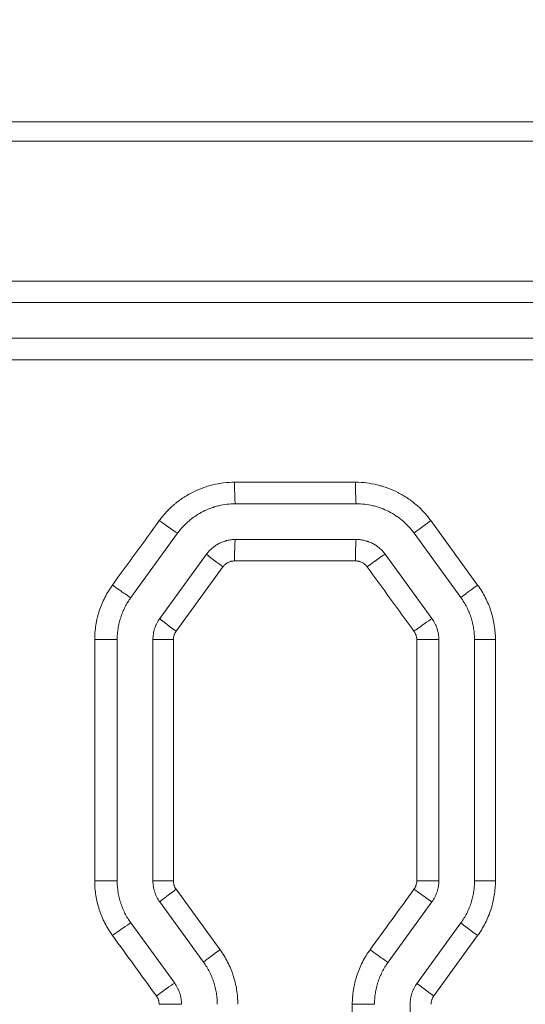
# Model space of a CAD drawing. Header units: millimetres. Extents: x 0 to 594, y 0 to 420.
# Tile 227 of 420: x 268.31 to 271.85, y 317.42 to 324.3. Entities that reach past the tile are written whole.
import ezdxf

# ---------------------------------------------------------------- set-up
doc = ezdxf.new("R2010")
doc.units = ezdxf.units.MM
doc.layers.add('1', color=7, linetype='Continuous', true_color=0xffffff)
doc.styles.add('Arial Unicode MS', font='txt')
doc.dimstyles.get("Standard").update_dxf_attribs({"dimtxt": 0.18, "dimasz": 0.18, "dimexe": 0.18, "dimexo": 0.0625, "dimgap": 0.09, "dimtad": 0, "dimtih": 1, "dimtoh": 1, "dimdec": 4, "dimzin": 0, "dimdsep": 46, "dimtxsty": 'Standard', "dimcen": 0.09, "dimadec": 0, "dimazin": 0, "dimtfac": 1, "dimtdec": 4, "dimtofl": 0, "dimtmove": 0, "dimatfit": 3, "dimfxl": 0, "dimtolj": 1, "dimtzin": 0, "dimarcsym": 0})

# ---------------------------------------------------------------- blocks, each defined once
blk = doc.blocks.new('_U0')
at = {"layer": '1', "color": 18, "lineweight": 13}
for p, q in [((147.6569, 304.1723), (147.6569, 390.192)), ((305.8469, 301.3923), (305.8469, 390.192)), ((147.6569, 388.192), (198.8518, 388.192)), ((305.8469, 388.192), (254.6521, 388.192))]:
    blk.add_line(p, q, dxfattribs=at)
at = {"layer": '1', "color": 18}
for points in [[(147.6569, 388.192), (151.1569, 389.1299), (151.1569, 387.2542)], [(305.8469, 388.192), (302.3469, 387.2542), (302.3469, 389.1299)]]:
    blk.add_solid(points, dxfattribs=at)
at = {"layer": '1', "color": 18, "linetype": 'Continuous', "lineweight": 13, "char_height": 3.5, "attachment_point": 7, "line_spacing_factor": 1.047437, "style": 'Arial Unicode MS'}
for s, insert in [('\\fArial Unicode MS|b0|i0;\\W1.0000;3.16', (200.5373, 385.5562)), ('\\fArial Unicode MS|b0|i0;\\W1.0000;LIFT POINT SPAN', (213.2036, 385.5562))]:
    blk.add_mtext(s, dxfattribs=dict(at, insert=insert))
blk = doc.blocks.new('_U8')
at = {"layer": '1', "color": 18, "lineweight": 13}
for p, q in [((305.8469, 341.6323), (287.0636, 341.6323)), ((289.0636, 341.6323), (289.0636, 254.0957)), ((305.8469, 301.3923), (287.0636, 301.3923)), ((289.0636, 254.0957), (284.0636, 254.0957))]:
    blk.add_line(p, q, dxfattribs=at)
at = {"layer": '1', "color": 18}
for points in [[(289.0636, 341.6323), (290.0014, 338.1323), (288.1258, 338.1323)], [(289.0636, 301.3923), (288.1258, 304.8923), (290.0014, 304.8923)]]:
    blk.add_solid(points, dxfattribs=at)
at = {"layer": '1', "color": 18, "linetype": 'Continuous', "lineweight": 13, "char_height": 3.5, "attachment_point": 7, "line_spacing_factor": 1.047437, "style": 'Arial Unicode MS'}
for s, insert in [('\\fArial Unicode MS|b0|i0;\\W1.0000;0.8', (259.842, 251.4599)), ('\\fArial Unicode MS|b0|i0;\\W1.0000;CTRS', (269.7891, 251.4599)), ('\\fArial Unicode MS|b0|i0;\\W1.0000;AFT LIFT POINTS', (259.842, 244.3979))]:
    blk.add_mtext(s, dxfattribs=dict(at, insert=insert))

msp = doc.modelspace()

# ---------------------------------------------------------------- linework, layer by layer
at = {"layer": '1', "color": 155, "linetype": 'Continuous', "lineweight": 13}
for p, q in [((260.4709, 322.4733), (273.8408, 322.4733)), ((273.8415, 322.3233), (260.4708, 322.3233)), ((260.4708, 322.0733), (273.8415, 322.0733)), ((273.8408, 321.9233), (260.4709, 321.9233)), ((269.8127, 321.0664), (270.6591, 321.0664)), ((269.8189, 320.9164), (270.6641, 320.9164)), ((271.1857, 320.7985), (271.5135, 320.3479)), ((269.087, 320.2597), (269.4144, 320.7103)), ((270.6641, 320.6664), (269.8189, 320.6664)), ((271.396, 320.2597), (271.0686, 320.7103)), ((269.2893, 320.1128), (269.6166, 320.5634)), ((270.6591, 320.5164), (269.8127, 320.5164)), ((271.1938, 320.1128), (270.8664, 320.5634)), ((269.7317, 320.4752), (269.4039, 320.0246)), ((268.8342, 319.9658), (268.9915, 319.9658)), ((268.8342, 318.2783), (268.8342, 319.9658)), ((268.9915, 318.2783), (268.9915, 319.9658)), ((269.2415, 318.2783), (269.2415, 319.9658)), ((269.3847, 319.9658), (269.2415, 319.9658)), ((269.3847, 319.9658), (269.3847, 318.2783)), ((271.0871, 319.9658), (271.2415, 319.9658)), ((271.0871, 318.2783), (271.0871, 319.9658)), ((271.2415, 318.2783), (271.2415, 319.9658)), ((271.4915, 318.2783), (271.4915, 319.9658)), ((271.6378, 319.9658), (271.4915, 319.9658)), ((271.6378, 319.9658), (271.6378, 318.2783)), ((268.8342, 318.2783), (268.9915, 318.2783)), ((269.3847, 318.2783), (269.2415, 318.2783)), ((271.0871, 318.2783), (271.2415, 318.2783)), ((271.6378, 318.2783), (271.4915, 318.2783)), ((269.4039, 318.2195), (269.711, 317.7973)), ((269.596, 317.7091), (269.2893, 318.1313)), ((270.887, 317.7091), (271.1938, 318.1313)), ((269.3938, 317.5622), (269.087, 317.9844)), ((271.0893, 317.5622), (271.396, 317.9844)), ((271.5135, 317.8962), (271.2063, 317.474)), ((269.2847, 317.4152), (269.4415, 317.4152)), ((270.6365, 317.4152), (270.7915, 317.4152)), ((270.6365, 315.7301), (270.6365, 317.4152)), ((271.0415, 315.7301), (271.0415, 317.4152))]:
    msp.add_line(p, q, dxfattribs=at)
for centre, major_axis, ratio, start_param, end_param in [((269.8189, 321.0664), (0, 0.15), 0.04135, 1.570796, 3.141593), ((270.6641, 321.0664), (0, 0.15), 0.033622, 1.570796, 3.141593), ((269.2932, 320.7985), (-0.1214, 0.0882), 0.027148, 1.533446, 3.104691), ((271.19, 320.7985), (0.1214, 0.0882), 0.016941, 1.594109, 3.141593), ((269.8189, 320.5164), (0, -0.15), 0.04135, 3.141593, 4.712389), ((270.6641, 320.5164), (0, -0.15), 0.033622, 3.141593, 4.712389), ((269.738, 320.4752), (0.1214, -0.0882), 0.024754, 3.141593, 4.678331), ((270.7451, 320.4752), (-0.1214, -0.0882), 0.019334, 3.167749, 4.738994), ((268.9658, 320.3479), (-0.1214, 0.0882), 0.028911, 1.531023, 3.102268), ((271.5174, 320.3479), (0.1214, 0.0882), 0.01518, 1.591687, 3.141593), ((269.4106, 320.0246), (0.1214, -0.0882), 0.026516, 3.141593, 4.675908), ((271.0725, 320.0246), (-0.1214, -0.0882), 0.017573, 3.165327, 4.736572), ((269.4106, 318.2195), (0.1214, 0.0882), 0.026516, 1.607277, 3.141593), ((271.0725, 318.2195), (-0.1214, 0.0882), 0.017573, 1.546614, 3.117859), ((268.9658, 317.8962), (-0.1214, -0.0882), 0.028911, 3.180918, 4.752163), ((271.5174, 317.8962), (0.1214, -0.0882), 0.01518, 3.141593, 4.691498), ((269.7174, 317.7973), (0.1214, 0.0882), 0.024865, 1.605006, 3.141593), ((270.7657, 317.7973), (-0.1214, 0.0882), 0.019223, 1.544344, 3.115589), ((269.2726, 317.4739), (-0.1214, -0.0882), 0.027259, 3.178647, 4.749892), ((271.2106, 317.474), (0.1214, -0.0882), 0.01683, 3.141593, 4.689228)]:
    msp.add_ellipse(centre, major_axis=major_axis, ratio=ratio, start_param=start_param, end_param=end_param, dxfattribs=at)
for points, knots in [([(260.4539, 323.5868), (262.409, 323.5868), (264.3721, 323.5868), (268.8367, 323.5868), (271.3404, 323.5869), (273.8415, 323.5869)], [0, 0, 0, 0, 0.440579, 0.440579, 1, 1, 1, 1]), ([(273.8413, 323.4515), (272.5894, 323.4515), (271.3376, 323.4515), (268.8357, 323.4515), (267.5856, 323.4515), (265.0885, 323.4515), (263.8415, 323.4515), (261.8863, 323.4515), (261.1765, 323.4515), (260.4677, 323.4515)], [0, 0, 0, 0, 0.280048, 0.280048, 0.560097, 0.560097, 0.840145, 0.840145, 1, 1, 1, 1]), ([(269.2863, 320.7985), (269.3014, 320.8194), (269.3177, 320.8392), (269.3524, 320.8766), (269.3709, 320.8943), (269.3953, 320.9151), (269.4003, 320.9192), (269.4103, 320.9273), (269.4154, 320.9312), (269.4307, 320.9428), (269.4412, 320.9502), (269.473, 320.9714), (269.4949, 320.9842), (269.5402, 321.0072), (269.5636, 321.0175), (269.5937, 321.0286), (269.5998, 321.0307), (269.612, 321.0348), (269.6181, 321.0367), (269.6365, 321.0423), (269.6488, 321.0456), (269.6859, 321.0545), (269.7109, 321.0589), (269.7614, 321.0649), (269.7869, 321.0664), (269.8127, 321.0664)], [0, 0, 0, 0, 0.125, 0.125, 0.25, 0.25, 0.28125, 0.28125, 0.3125, 0.3125, 0.375, 0.375, 0.5, 0.5, 0.625, 0.625, 0.65625, 0.65625, 0.6875, 0.6875, 0.75, 0.75, 0.875, 0.875, 1, 1, 1, 1]), ([(270.6591, 321.0664), (270.6849, 321.0664), (270.7104, 321.0649), (270.7611, 321.0589), (270.7863, 321.0544), (270.8175, 321.0469), (270.8237, 321.0453), (270.8331, 321.0428), (270.8362, 321.0419), (270.8423, 321.0401), (270.8454, 321.0392), (270.8608, 321.0346), (270.8729, 321.0305), (270.9087, 321.0173), (270.932, 321.0071), (270.9773, 320.984), (270.9994, 320.9711), (271.0234, 320.9551), (271.0261, 320.9533), (271.0314, 320.9496), (271.034, 320.9478), (271.0419, 320.9422), (271.047, 320.9384), (271.0624, 320.9268), (271.0723, 320.9188), (271.1014, 320.894), (271.1197, 320.8764), (271.1543, 320.8391), (271.1705, 320.8193), (271.1857, 320.7985)], [0, 0, 0, 0, 0.125, 0.125, 0.25, 0.25, 0.28125, 0.28125, 0.296875, 0.296875, 0.3125, 0.3125, 0.375, 0.375, 0.5, 0.5, 0.625, 0.625, 0.640625, 0.640625, 0.65625, 0.65625, 0.6875, 0.6875, 0.75, 0.75, 0.875, 0.875, 1, 1, 1, 1]), ([(269.4144, 320.7103), (269.426, 320.7263), (269.4385, 320.7415), (269.4651, 320.7703), (269.4792, 320.7839), (269.5016, 320.803), (269.5093, 320.8092), (269.5192, 320.8166), (269.5211, 320.8181), (269.5251, 320.821), (269.5311, 320.8254), (269.5372, 320.8296), (269.5577, 320.8432), (269.5914, 320.863), (269.6272, 320.8786), (269.6503, 320.8871), (269.6572, 320.8896), (269.6643, 320.8919), (269.669, 320.8934), (269.6713, 320.8942), (269.6832, 320.8977), (269.6927, 320.9003), (269.7213, 320.9072), (269.7406, 320.9106), (269.7795, 320.9153), (269.7991, 320.9164), (269.8189, 320.9164)], [0, 0, 0, 0, 0.125, 0.125, 0.25, 0.25, 0.3125, 0.3125, 0.328125, 0.328125, 0.34375, 0.375, 0.375, 0.5, 0.625, 0.625, 0.65625, 0.671875, 0.671875, 0.6875, 0.6875, 0.75, 0.75, 0.875, 0.875, 1, 1, 1, 1]), ([(271.0686, 320.7103), (271.057, 320.7263), (271.0445, 320.7415), (271.018, 320.7702), (271.0039, 320.7838), (270.9816, 320.8028), (270.9701, 320.8121), (270.9582, 320.8208), (270.9502, 320.8266), (270.9461, 320.8294), (270.9256, 320.8431), (270.9086, 320.853), (270.8738, 320.8707), (270.8559, 320.8786), (270.8284, 320.8888), (270.8191, 320.8919), (270.8049, 320.8962), (270.8002, 320.8976), (270.7906, 320.9002), (270.7859, 320.9014), (270.7619, 320.9072), (270.7425, 320.9106), (270.7036, 320.9153), (270.6839, 320.9164), (270.6641, 320.9164)], [0, 0, 0, 0, 0.125, 0.125, 0.25, 0.25, 0.3125, 0.34375, 0.34375, 0.375, 0.375, 0.5, 0.5, 0.625, 0.625, 0.6875, 0.6875, 0.71875, 0.71875, 0.75, 0.75, 0.875, 0.875, 1, 1, 1, 1]), ([(269.6166, 320.5634), (269.6225, 320.5714), (269.6287, 320.579), (269.642, 320.5933), (269.649, 320.6001), (269.6602, 320.6096), (269.6659, 320.6142), (269.6718, 320.6186), (269.6759, 320.6215), (269.6779, 320.6229), (269.6882, 320.6297), (269.6966, 320.6347), (269.714, 320.6436), (269.723, 320.6475), (269.7368, 320.6526), (269.7414, 320.6542), (269.7485, 320.6563), (269.7509, 320.657), (269.7556, 320.6583), (269.758, 320.6589), (269.77, 320.6618), (269.7797, 320.6635), (269.7992, 320.6658), (269.809, 320.6664), (269.8189, 320.6664)], [0, 0, 0, 0, 0.125, 0.125, 0.25, 0.25, 0.3125, 0.34375, 0.34375, 0.375, 0.375, 0.5, 0.5, 0.625, 0.625, 0.6875, 0.6875, 0.71875, 0.71875, 0.75, 0.75, 0.875, 0.875, 1, 1, 1, 1]), ([(270.8664, 320.5634), (270.8606, 320.5713), (270.8482, 320.5865), (270.8341, 320.6), (270.8229, 320.6096), (270.819, 320.6127), (270.8131, 320.6172), (270.8111, 320.6187), (270.8071, 320.6215), (270.8051, 320.6229), (270.7949, 320.6298), (270.778, 320.6396), (270.76, 320.6475), (270.7485, 320.6518), (270.7462, 320.6526), (270.7415, 320.6542), (270.7392, 320.6549), (270.7321, 320.6571), (270.7273, 320.6584), (270.713, 320.6618), (270.7033, 320.6635), (270.6839, 320.6658), (270.674, 320.6664), (270.6641, 320.6664)], [0, 0, 0, 0, 0.125, 0.25, 0.25, 0.3125, 0.3125, 0.34375, 0.34375, 0.375, 0.375, 0.5, 0.625, 0.625, 0.65625, 0.65625, 0.6875, 0.6875, 0.75, 0.75, 0.875, 0.875, 1, 1, 1, 1]), ([(269.8127, 320.5164), (269.8087, 320.5164), (269.8009, 320.516), (269.7931, 320.5146), (269.7874, 320.5132), (269.7854, 320.5127), (269.7817, 320.5115), (269.7798, 320.5109), (269.7743, 320.5089), (269.7671, 320.5057), (269.7603, 320.5018), (269.7562, 320.499), (269.7554, 320.4985), (269.7538, 320.4973), (269.7514, 320.4956), (269.7491, 320.4937), (269.7447, 320.4899), (269.7418, 320.4872), (269.7365, 320.4814), (269.734, 320.4784), (269.7317, 320.4752)], [0, 0, 0, 0, 0.125, 0.25, 0.25, 0.3125, 0.3125, 0.375, 0.375, 0.5, 0.625, 0.625, 0.65625, 0.65625, 0.6875, 0.75, 0.75, 0.875, 0.875, 1, 1, 1, 1]), ([(270.7402, 320.4752), (270.7379, 320.4784), (270.7328, 320.4845), (270.7272, 320.4899), (270.7226, 320.4938), (270.7211, 320.495), (270.7179, 320.4974), (270.7163, 320.4985), (270.7114, 320.5018), (270.7047, 320.5057), (270.6975, 320.5089), (270.6928, 320.5106), (270.6919, 320.5109), (270.69, 320.5116), (270.6872, 320.5124), (270.6843, 320.5132), (270.6786, 320.5146), (270.6748, 320.5153), (270.667, 320.5162), (270.6631, 320.5164), (270.6591, 320.5164)], [0, 0, 0, 0, 0.125, 0.25, 0.25, 0.3125, 0.3125, 0.375, 0.375, 0.5, 0.625, 0.625, 0.65625, 0.65625, 0.6875, 0.75, 0.75, 0.875, 0.875, 1, 1, 1, 1]), ([(268.8342, 319.9658), (268.8342, 319.983), (268.8348, 320.0001), (268.8375, 320.034), (268.8415, 320.0677), (268.8482, 320.1011), (268.8542, 320.1259), (268.8563, 320.1342), (268.8598, 320.1466), (268.861, 320.1507), (268.8635, 320.1589), (268.8648, 320.163), (268.8714, 320.1833), (268.8773, 320.1993), (268.8904, 320.2306), (268.9046, 320.2614), (268.9211, 320.2909), (268.9389, 320.3199), (268.9484, 320.3341), (268.9585, 320.3479)], [0, 0, 0, 0, 0.125, 0.125, 0.25, 0.375, 0.375, 0.4375, 0.4375, 0.46875, 0.46875, 0.5, 0.5, 0.625, 0.625, 0.75, 0.875, 0.875, 1, 1, 1, 1]), ([(271.5135, 320.3479), (271.5236, 320.334), (271.5331, 320.3198), (271.5509, 320.2908), (271.5675, 320.2612), (271.5818, 320.2303), (271.5916, 320.2066), (271.5947, 320.1987), (271.5991, 320.1866), (271.6006, 320.1826), (271.6034, 320.1745), (271.6047, 320.1704), (271.6113, 320.1501), (271.6159, 320.1337), (271.6239, 320.1008), (271.6305, 320.0676), (271.6345, 320.0339), (271.6371, 320), (271.6378, 319.983), (271.6378, 319.9658)], [0, 0, 0, 0, 0.125, 0.125, 0.25, 0.375, 0.375, 0.4375, 0.4375, 0.46875, 0.46875, 0.5, 0.5, 0.625, 0.625, 0.75, 0.875, 0.875, 1, 1, 1, 1]), ([(268.9915, 319.9658), (268.9915, 319.979), (268.992, 319.9921), (268.9941, 320.0182), (268.9972, 320.0442), (269.0023, 320.0698), (269.0069, 320.0889), (269.0093, 320.0984), (269.0121, 320.1079), (269.014, 320.1142), (269.015, 320.1173), (269.0201, 320.133), (269.0247, 320.1453), (269.0347, 320.1694), (269.0456, 320.1931), (269.0583, 320.2158), (269.072, 320.2381), (269.0793, 320.249), (269.087, 320.2597)], [0, 0, 0, 0, 0.125, 0.125, 0.25, 0.375, 0.375, 0.4375, 0.46875, 0.46875, 0.5, 0.5, 0.625, 0.625, 0.75, 0.875, 0.875, 1, 1, 1, 1]), ([(271.4915, 319.9658), (271.4915, 319.979), (271.491, 319.9921), (271.4889, 320.0182), (271.4859, 320.0441), (271.4808, 320.0696), (271.4747, 320.095), (271.4712, 320.1076), (271.4661, 320.1232), (271.4651, 320.1263), (271.4629, 320.1326), (271.4618, 320.1357), (271.4584, 320.1449), (271.456, 320.1511), (271.4485, 320.1692), (271.4375, 320.193), (271.4247, 320.2158), (271.4111, 320.2381), (271.4038, 320.249), (271.396, 320.2597)], [0, 0, 0, 0, 0.125, 0.125, 0.25, 0.375, 0.375, 0.5, 0.5, 0.53125, 0.53125, 0.5625, 0.5625, 0.625, 0.625, 0.75, 0.875, 0.875, 1, 1, 1, 1]), ([(269.2415, 319.9658), (269.2415, 319.979), (269.2426, 319.992), (269.2466, 320.0178), (269.2497, 320.0304), (269.2547, 320.0461), (269.2558, 320.0492), (269.2581, 320.0554), (269.2593, 320.0584), (269.263, 320.0675), (269.2658, 320.0735), (269.2747, 320.0909), (269.2815, 320.1021), (269.2893, 320.1128)], [0, 0, 0, 0, 0.25, 0.25, 0.5, 0.5, 0.5625, 0.5625, 0.625, 0.625, 0.75, 0.75, 1, 1, 1, 1]), ([(271.2415, 319.9658), (271.2415, 319.9789), (271.2405, 319.9919), (271.2374, 320.0113), (271.2362, 320.0177), (271.2339, 320.0273), (271.233, 320.0305), (271.2317, 320.0352), (271.2312, 320.0368), (271.2303, 320.04), (271.2298, 320.0416), (271.2252, 320.0556), (271.2202, 320.0677), (271.2084, 320.0909), (271.2015, 320.1021), (271.1938, 320.1128)], [0, 0, 0, 0, 0.25, 0.25, 0.375, 0.375, 0.4375, 0.4375, 0.46875, 0.46875, 0.5, 0.5, 0.75, 0.75, 1, 1, 1, 1]), ([(269.4039, 320.0246), (269.4007, 320.0203), (269.398, 320.0159), (269.3945, 320.0089), (269.3928, 320.0053), (269.3914, 320.0016), (269.3905, 319.9992), (269.39, 319.9979), (269.388, 319.9917), (269.3868, 319.9866), (269.3851, 319.9763), (269.3847, 319.9711), (269.3847, 319.9658)], [0, 0, 0, 0, 0.25, 0.25, 0.375, 0.4375, 0.4375, 0.5, 0.5, 0.75, 0.75, 1, 1, 1, 1]), ([(271.0871, 319.9658), (271.0871, 319.9711), (271.0867, 319.9763), (271.0855, 319.9841), (271.0847, 319.9879), (271.0837, 319.9917), (271.083, 319.9943), (271.0826, 319.9955), (271.0806, 320.0018), (271.0786, 320.0066), (271.075, 320.0135), (271.0731, 320.0169), (271.071, 320.0202), (271.0695, 320.0224), (271.0688, 320.0235), (271.068, 320.0246)], [0, 0, 0, 0, 0.25, 0.25, 0.375, 0.4375, 0.4375, 0.5, 0.5, 0.75, 0.75, 0.875, 0.9375, 0.9375, 1, 1, 1, 1]), ([(268.9585, 317.8962), (268.9484, 317.91), (268.9389, 317.9242), (268.9211, 317.9532), (268.9045, 317.9829), (268.8902, 318.0138), (268.8804, 318.0374), (268.8773, 318.0454), (268.8729, 318.0574), (268.8714, 318.0615), (268.8686, 318.0696), (268.8672, 318.0736), (268.8606, 318.0939), (268.856, 318.1103), (268.8481, 318.1433), (268.8415, 318.1765), (268.8375, 318.2102), (268.8355, 318.2356), (268.8348, 318.2483), (268.8344, 318.2611), (268.8342, 318.2697), (268.8342, 318.274), (268.8342, 318.2783)], [0, 0, 0, 0, 0.125, 0.125, 0.25, 0.375, 0.375, 0.4375, 0.4375, 0.46875, 0.46875, 0.5, 0.5, 0.625, 0.625, 0.75, 0.875, 0.875, 0.9375, 0.96875, 0.96875, 1, 1, 1, 1]), ([(269.087, 317.9844), (269.0793, 317.9951), (269.072, 318.006), (269.0583, 318.0283), (269.0456, 318.0511), (269.0346, 318.0748), (269.0271, 318.0929), (269.0235, 318.1021), (269.0202, 318.1114), (269.018, 318.1176), (269.017, 318.1207), (269.0119, 318.1364), (269.0083, 318.149), (269.0022, 318.1744), (268.9972, 318.2), (268.9941, 318.2259), (268.992, 318.252), (268.9915, 318.2651), (268.9915, 318.2783)], [0, 0, 0, 0, 0.125, 0.125, 0.25, 0.375, 0.375, 0.4375, 0.46875, 0.46875, 0.5, 0.5, 0.625, 0.625, 0.75, 0.875, 0.875, 1, 1, 1, 1]), ([(269.2893, 318.1313), (269.2815, 318.142), (269.2747, 318.1532), (269.2629, 318.1763), (269.2579, 318.1884), (269.2528, 318.204), (269.2518, 318.2072), (269.25, 318.2135), (269.2492, 318.2167), (269.2469, 318.2263), (269.2456, 318.2327), (269.2426, 318.252), (269.2415, 318.2651), (269.2415, 318.2783)], [0, 0, 0, 0, 0.25, 0.25, 0.5, 0.5, 0.5625, 0.5625, 0.625, 0.625, 0.75, 0.75, 1, 1, 1, 1]), ([(269.3847, 318.2783), (269.3847, 318.273), (269.3851, 318.2678), (269.3864, 318.26), (269.3871, 318.2562), (269.3881, 318.2524), (269.3889, 318.2498), (269.3892, 318.2486), (269.3913, 318.2423), (269.3933, 318.2375), (269.398, 318.2282), (269.4007, 318.2238), (269.4039, 318.2195)], [0, 0, 0, 0, 0.25, 0.25, 0.375, 0.4375, 0.4375, 0.5, 0.5, 0.75, 0.75, 1, 1, 1, 1]), ([(271.068, 318.2195), (271.0711, 318.2238), (271.0738, 318.2283), (271.0774, 318.2352), (271.079, 318.2388), (271.0805, 318.2424), (271.0814, 318.2449), (271.0818, 318.2462), (271.0839, 318.2524), (271.0863, 318.2626), (271.0871, 318.273), (271.0871, 318.2783)], [0, 0, 0, 0, 0.25, 0.25, 0.375, 0.4375, 0.4375, 0.5, 0.5, 0.75, 1, 1, 1, 1]), ([(271.1938, 318.1313), (271.2015, 318.142), (271.2083, 318.1531), (271.2172, 318.1705), (271.2199, 318.1764), (271.2237, 318.1855), (271.2249, 318.1886), (271.2272, 318.1948), (271.2283, 318.1979), (271.2334, 318.2136), (271.2364, 318.2263), (271.2405, 318.252), (271.2415, 318.2651), (271.2415, 318.2783)], [0, 0, 0, 0, 0.25, 0.25, 0.375, 0.375, 0.4375, 0.4375, 0.5, 0.5, 0.75, 0.75, 1, 1, 1, 1]), ([(271.396, 317.9844), (271.4038, 317.9951), (271.4111, 318.006), (271.4247, 318.0283), (271.4374, 318.051), (271.4484, 318.0746), (271.4583, 318.0987), (271.4629, 318.111), (271.468, 318.1266), (271.469, 318.1298), (271.4709, 318.1361), (271.4718, 318.1393), (271.4745, 318.1488), (271.4762, 318.1551), (271.4808, 318.1742), (271.4859, 318.1999), (271.4889, 318.2259), (271.491, 318.252), (271.4915, 318.2651), (271.4915, 318.2783)], [0, 0, 0, 0, 0.125, 0.125, 0.25, 0.375, 0.375, 0.5, 0.5, 0.53125, 0.53125, 0.5625, 0.5625, 0.625, 0.625, 0.75, 0.875, 0.875, 1, 1, 1, 1]), ([(271.6378, 318.2783), (271.6378, 318.2611), (271.6371, 318.2441), (271.6344, 318.2101), (271.6304, 318.1764), (271.6238, 318.143), (271.6178, 318.1182), (271.6157, 318.1099), (271.6122, 318.0975), (271.6109, 318.0934), (271.6085, 318.0852), (271.6072, 318.0811), (271.6005, 318.0608), (271.5946, 318.0448), (271.5816, 318.0135), (271.5674, 317.9828), (271.5508, 317.9532), (271.5331, 317.9243), (271.5236, 317.9101), (271.5135, 317.8962)], [0, 0, 0, 0, 0.125, 0.125, 0.25, 0.375, 0.375, 0.4375, 0.4375, 0.46875, 0.46875, 0.5, 0.5, 0.625, 0.625, 0.75, 0.875, 0.875, 1, 1, 1, 1]), ([(269.711, 317.7973), (269.7211, 317.7834), (269.7306, 317.7692), (269.7484, 317.7402), (269.765, 317.7106), (269.7793, 317.6797), (269.7891, 317.6561), (269.7922, 317.6481), (269.7966, 317.6361), (269.7981, 317.632), (269.8009, 317.6239), (269.8023, 317.6199), (269.8089, 317.5995), (269.8135, 317.5831), (269.8214, 317.5502), (269.828, 317.517), (269.832, 317.4833), (269.8347, 317.4494), (269.8353, 317.4324), (269.8353, 317.4152)], [0, 0, 0, 0, 0.125, 0.125, 0.25, 0.375, 0.375, 0.4375, 0.4375, 0.46875, 0.46875, 0.5, 0.5, 0.625, 0.625, 0.75, 0.875, 0.875, 1, 1, 1, 1]), ([(270.6365, 317.4152), (270.6365, 317.4324), (270.6372, 317.4494), (270.6399, 317.4834), (270.6439, 317.5171), (270.6505, 317.5505), (270.6565, 317.5753), (270.6587, 317.5836), (270.6622, 317.596), (270.6634, 317.6001), (270.6659, 317.6083), (270.6672, 317.6124), (270.6738, 317.6327), (270.6797, 317.6487), (270.6927, 317.68), (270.7069, 317.7107), (270.7235, 317.7403), (270.7413, 317.7692), (270.7507, 317.7834), (270.7608, 317.7973)], [0, 0, 0, 0, 0.125, 0.125, 0.25, 0.375, 0.375, 0.4375, 0.4375, 0.46875, 0.46875, 0.5, 0.5, 0.625, 0.625, 0.75, 0.875, 0.875, 1, 1, 1, 1]), ([(269.6915, 317.4152), (269.6915, 317.4284), (269.691, 317.4415), (269.6889, 317.4676), (269.6859, 317.4935), (269.6808, 317.519), (269.6747, 317.5444), (269.6712, 317.557), (269.6661, 317.5726), (269.6651, 317.5757), (269.6629, 317.582), (269.6618, 317.5851), (269.6584, 317.5944), (269.656, 317.6005), (269.6485, 317.6186), (269.6375, 317.6424), (269.6247, 317.6652), (269.6111, 317.6875), (269.6038, 317.6984), (269.596, 317.7091)], [0, 0, 0, 0, 0.125, 0.125, 0.25, 0.375, 0.375, 0.5, 0.5, 0.53125, 0.53125, 0.5625, 0.5625, 0.625, 0.625, 0.75, 0.875, 0.875, 1, 1, 1, 1]), ([(270.7915, 317.4152), (270.7915, 317.4284), (270.792, 317.4415), (270.7941, 317.4675), (270.7972, 317.4934), (270.8022, 317.519), (270.8083, 317.5444), (270.8119, 317.557), (270.8169, 317.5727), (270.818, 317.5758), (270.8202, 317.582), (270.8235, 317.5913), (270.8271, 317.6005), (270.8346, 317.6187), (270.8455, 317.6424), (270.8583, 317.6652), (270.872, 317.6875), (270.8792, 317.6984), (270.887, 317.7091)], [0, 0, 0, 0, 0.125, 0.125, 0.25, 0.375, 0.375, 0.5, 0.5, 0.53125, 0.53125, 0.5625, 0.625, 0.625, 0.75, 0.875, 0.875, 1, 1, 1, 1]), ([(269.4415, 317.4152), (269.4415, 317.4284), (269.4405, 317.4414), (269.4364, 317.4672), (269.4334, 317.4798), (269.4283, 317.4955), (269.4272, 317.4986), (269.4249, 317.5048), (269.4237, 317.5078), (269.42, 317.5169), (269.4172, 317.5229), (269.4084, 317.5403), (269.4015, 317.5515), (269.3938, 317.5622)], [0, 0, 0, 0, 0.25, 0.25, 0.5, 0.5, 0.5625, 0.5625, 0.625, 0.625, 0.75, 0.75, 1, 1, 1, 1]), ([(271.0415, 317.4152), (271.0415, 317.4284), (271.0426, 317.4414), (271.0466, 317.4672), (271.0497, 317.4798), (271.0547, 317.4955), (271.0558, 317.4986), (271.0581, 317.5048), (271.0593, 317.5078), (271.063, 317.5169), (271.0658, 317.5229), (271.0747, 317.5403), (271.0815, 317.5515), (271.0893, 317.5622)], [0, 0, 0, 0, 0.25, 0.25, 0.5, 0.5, 0.5625, 0.5625, 0.625, 0.625, 0.75, 0.75, 1, 1, 1, 1]), ([(269.2847, 317.4152), (269.2847, 317.4205), (269.2843, 317.4257), (269.2831, 317.4334), (269.2826, 317.436), (269.2814, 317.4411), (269.2806, 317.4437), (269.2782, 317.4511), (269.2762, 317.4559), (269.2727, 317.4629), (269.2707, 317.4663), (269.2686, 317.4696), (269.2672, 317.4718), (269.2664, 317.4729), (269.2656, 317.4739)], [0, 0, 0, 0, 0.25, 0.25, 0.375, 0.375, 0.5, 0.5, 0.75, 0.75, 0.875, 0.9375, 0.9375, 1, 1, 1, 1]), ([(271.2063, 317.474), (271.2032, 317.4697), (271.2005, 317.4653), (271.1969, 317.4583), (271.1953, 317.4547), (271.1938, 317.451), (271.1929, 317.4486), (271.1925, 317.4473), (271.1905, 317.4411), (271.1892, 317.436), (271.1876, 317.4257), (271.1872, 317.4205), (271.1872, 317.4152)], [0, 0, 0, 0, 0.25, 0.25, 0.375, 0.4375, 0.4375, 0.5, 0.5, 0.75, 0.75, 1, 1, 1, 1])]:
    msp.add_open_spline(points, degree=3, knots=knots, dxfattribs=at)
for points in [[(268.9585, 320.3479), (269.0677, 320.4981), (269.177, 320.6483), (269.2863, 320.7985)], [(271.068, 320.0246), (270.9587, 320.1748), (270.8495, 320.325), (270.7402, 320.4752)], [(270.7608, 317.7973), (270.8632, 317.938), (270.9656, 318.0788), (271.068, 318.2195)], [(269.2656, 317.4739), (269.1632, 317.6147), (269.0609, 317.7554), (268.9585, 317.8962)]]:
    msp.add_open_spline(points, degree=3, dxfattribs=at)

# ---------------------------------------------------------------- dimensions: what is measured, and where the dimension line sits
at = {"layer": '1', "color": 18, "linetype": 'Continuous', "lineweight": 13}
dim = msp.add_linear_dim(base=(305.8469, 388.192), p1=(147.6569, 304.1723), p2=(305.8469, 301.3923), text=' <> \\fArial Unicode MS|b0|i0;\\C18;{\\H1.00x;\\fArial Unicode MS|b0|i0;LIFT POINT SPAN\\fArial Unicode MS|b0|i0;}\\C18;', dimstyle='Standard', override={"dimtxt": 3.5, "dimasz": 3.5, "dimexe": 2, "dimexo": 0, "dimgap": 1.5, "dimtih": 1, "dimtoh": 1, "dimdec": 2, "dimlfac": 0.02, "dimdsep": 46, "dimlunit": 2, "dimtxsty": 'Arial Unicode MS', "dimsah": 1, "dimse1": 0, "dimse2": 0, "dimsd1": 0, "dimsd2": 0, "dimclrd": 18, "dimclre": 18, "dimclrt": 18, "dimtol": 0, "dimtm": -0.1, "dimtfac": 1, "dimtdec": 2, "dimtofl": 1, "dimtmove": 0, "dimlwd": 13, "dimlwe": 13}, dxfattribs=at)
dim.commit()
dim.dimension.update_dxf_attribs({"geometry": '_U0', "text_midpoint": (226.7519, 388.192), "dimtype": 160})
dim = msp.add_linear_dim(base=(289.0636, 301.3923), p1=(305.8469, 341.6323), p2=(305.8469, 301.3923), angle=90, text=' <> \\fArial Unicode MS|b0|i0;\\C18;{\\H1.00x;\\fArial Unicode MS|b0|i0;CTRS\\fArial Unicode MS|b0|i0;}\\C18;\\P\\fArial Unicode MS|b0|i0;\\C18;{\\H1.00x;\\fArial Unicode MS|b0|i0;AFT LIFT POINTS\\fArial Unicode MS|b0|i0;}\\C18;', dimstyle='Standard', override={"dimtxt": 3.5, "dimasz": 3.5, "dimexe": 2, "dimexo": 0, "dimgap": 1.5, "dimtih": 1, "dimtoh": 1, "dimdec": 1, "dimlfac": 0.02, "dimdsep": 46, "dimlunit": 2, "dimtxsty": 'Arial Unicode MS', "dimsah": 1, "dimse1": 0, "dimse2": 0, "dimsd1": 0, "dimsd2": 0, "dimclrd": 18, "dimclre": 18, "dimclrt": 18, "dimtol": 0, "dimtm": -0.1, "dimtfac": 1, "dimtdec": 2, "dimtofl": 1, "dimtmove": 1, "dimlwd": 13, "dimlwe": 13}, dxfattribs=at)
dim.commit()
dim.dimension.update_dxf_attribs({"geometry": '_U8', "text_midpoint": (279.4955, 250.5874), "dimtype": 160})

doc.saveas('drawing.dxf')
